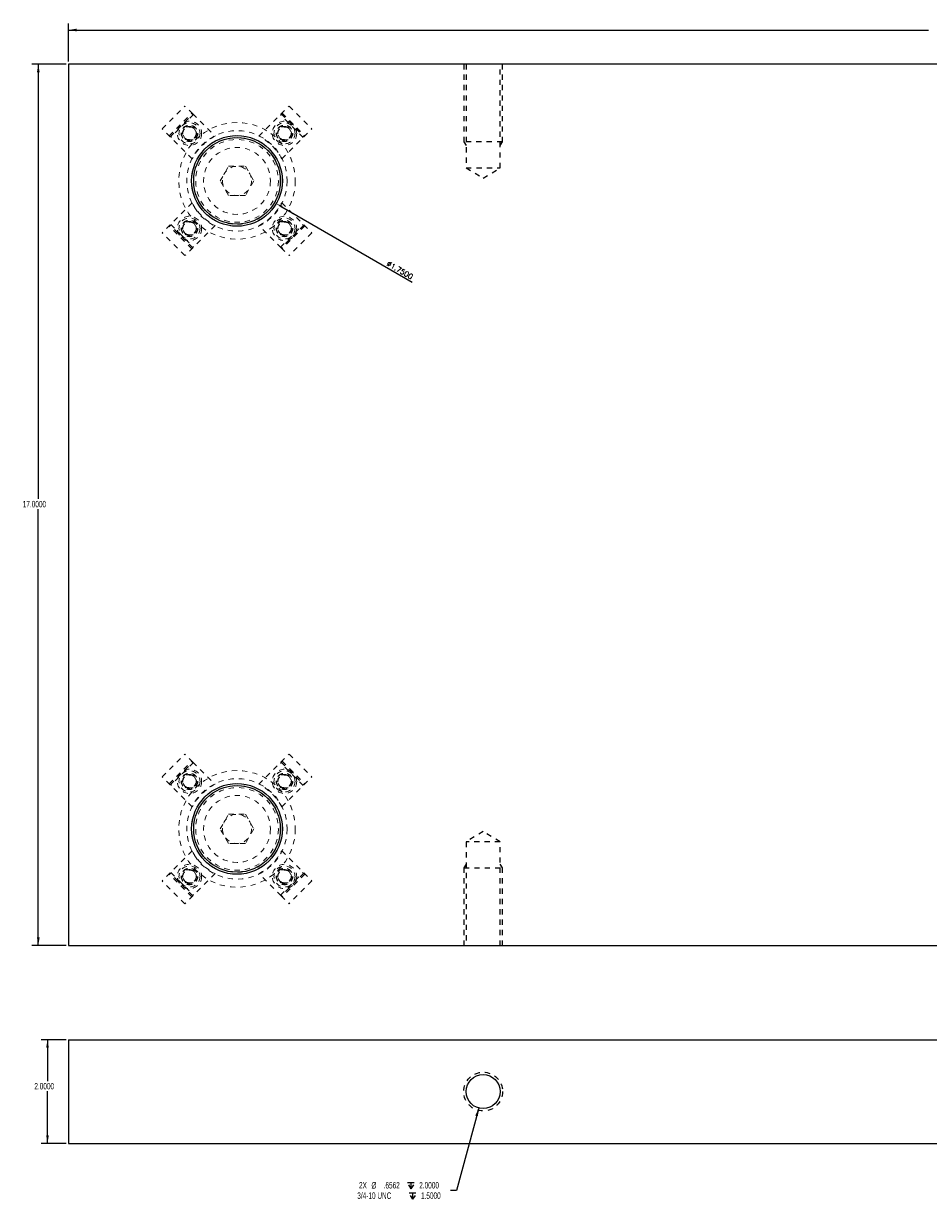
# Model space of a CAD drawing. Header units: inches. Extents: x 220 to 877, y 4 to 174.
# Tile 659 of 674: x 817 to 834, y 145 to 168. Entities that reach past the tile are written whole.
import ezdxf

# ---------------------------------------------------------------- set-up
doc = ezdxf.new("R2010")
doc.units = ezdxf.units.IN
doc.header["$LTSCALE"] = 0.5
doc.header["$MEASUREMENT"] = 0
doc.linetypes.add('HIDDEN', pattern=[0.225, 0.15, -0.075])
doc.layers.get('DEFPOINTS').update_dxf_attribs({"color": 8})
for name, color, linetype in [('SID-M-D', 42, 'Continuous'), ('SID-M-H', 4, 'HIDDEN'), ('SID-M-S', 105, 'Continuous')]:
    doc.layers.add(name, color=color, linetype=linetype)
doc.styles.add('DIEMAKER', font='romans.shx')
doc.styles.add('SLDTEXTSTYLE0', font='TXT', dxfattribs={"width": 0.595745})
doc.dimstyles.new('LINEAR', dxfattribs={"dimtxt": 0.1, "dimasz": 0.125, "dimexe": 0.1, "dimexo": 0.05, "dimgap": 0.03, "dimtad": 1, "dimdec": 4, "dimzin": 4, "dimdsep": 46, "dimtxsty": 'DIEMAKER', "dimcen": 0, "dimclrd": 34, "dimclre": 34, "dimclrt": 42, "dimazin": 0, "dimtfac": 1, "dimtdec": 4, "dimtofl": 0, "dimtmove": 0, "dimatfit": 3, "dimfxl": 0, "dimtolj": 1, "dimtzin": 0, "dimarcsym": 0})

# ---------------------------------------------------------------- blocks, each defined once
blk = doc.blocks.new('SW_SYMBOL_HOLE_DEPTH')
at = {"layer": 'SID-M-D', "color": 0}
for p, q in [((0, 34.4), (31.5, 34.4)), ((3.9, 21.9), (15.7, 3)), ((15.7, 34.4), (15.7, 3)), ((27.6, 21.9), (15.7, 3))]:
    blk.add_line(p, q, dxfattribs=at)
blk = doc.blocks.new('*D186')
at = {"layer": 'DEFPOINTS', "color": 0}
for p in [(819.912, 165.112), (821.427, 164.237)]:
    blk.add_point(p, dxfattribs=at)
at = {"layer": 'SID-M-D', "color": 34, "lineweight": -2}
blk.add_line((821.536, 164.175), (824.052, 162.722), dxfattribs=at)
at = {"layer": 'SID-M-D', "color": 34}
blk.add_solid([(821.546, 164.193), (821.525, 164.157), (821.427, 164.237)], dxfattribs=at)
at = {"layer": 'SID-M-D', "color": 42, "insert": (823.812, 162.953), "char_height": 0.1, "attachment_point": 5, "rotation": 330, "style": 'DIEMAKER'}
blk.add_mtext('\\A1;%%c1.7500', dxfattribs=at)

msp = doc.modelspace()

# ---------------------------------------------------------------- linework, layer by layer
at = {"layer": 'SID-M-D'}
for p, q in [((817.41965, 166.97488), (817.41965, 167.70978)), ((817.41965, 167.58478), (834.0113, 167.58478)), ((817.36965, 166.92488), (816.71008, 166.92488)), ((816.83508, 166.92488), (816.83508, 158.53932)), ((816.83508, 149.92488), (816.83508, 158.34088)), ((817.36965, 149.92488), (816.71008, 149.92488)), ((817.36965, 148.10791), (816.88766, 148.10791)), ((817.01266, 148.10791), (817.01266, 147.31198)), ((817.01266, 146.10791), (817.01266, 147.11354)), ((825.33474, 146.79099), (824.90859, 145.2006)), ((817.36965, 146.10791), (816.88766, 146.10791)), ((824.90859, 145.2006), (824.78984, 145.2006))]:
    msp.add_line(p, q, dxfattribs=at)
for points in [[(817.41965, 167.58478), (817.57565, 167.55878), (817.57565, 167.61078)], [(816.83508, 166.92488), (816.80908, 166.76888), (816.86108, 166.76888)], [(816.83508, 149.92488), (816.86108, 150.08088), (816.80908, 150.08088)], [(817.01266, 148.10791), (816.98666, 147.95191), (817.03866, 147.95191)], [(825.33474, 146.79099), (825.26925, 146.64703), (825.31947, 146.63357)], [(817.01266, 146.10791), (817.03866, 146.26391), (816.98666, 146.26391)]]:
    msp.add_solid(points, dxfattribs=at)
at = {"layer": 'SID-M-H'}
for p, q in [((825.04465, 166.92488), (825.04465, 165.42488)), ((825.09155, 166.92488), (825.09155, 164.92488)), ((825.74775, 164.92488), (825.74775, 166.92488)), ((825.79465, 165.42488), (825.79465, 166.92488)), ((825.04465, 165.42488), (825.09155, 165.35453)), ((825.74775, 165.35453), (825.79465, 165.42488)), ((825.79465, 165.42488), (825.78745, 165.42488)), ((825.09155, 164.92488), (825.74775, 164.92488)), ((825.09155, 164.92488), (825.41965, 164.72774)), ((825.41965, 164.72774), (825.74775, 164.92488)), ((825.41965, 152.12202), (825.09155, 151.92488)), ((825.74775, 151.92488), (825.41965, 152.12202)), ((825.74775, 151.92488), (825.09155, 151.92488)), ((825.09155, 151.92488), (825.09155, 149.92488)), ((825.74775, 149.92488), (825.74775, 151.92488)), ((825.09155, 151.49523), (825.04465, 151.42488)), ((825.04465, 151.42488), (825.04465, 149.92488)), ((825.04465, 151.42488), (825.05186, 151.42488)), ((825.79465, 151.42488), (825.74775, 151.49523)), ((825.79465, 149.92488), (825.79465, 151.42488))]:
    msp.add_line(p, q, dxfattribs=at)
for centre, radius in [((819.75262, 165.59191), 0.15625), ((821.58669, 165.59191), 0.15625), ((819.75262, 165.59191), 0.1285), ((821.58669, 165.59191), 0.1285), ((819.75262, 163.75785), 0.15625), ((821.58669, 163.75785), 0.15625), ((819.75262, 163.75785), 0.1285), ((821.58669, 163.75785), 0.1285), ((819.75262, 153.09191), 0.15625), ((821.58669, 153.09191), 0.15625), ((819.75262, 153.09191), 0.1285), ((821.58669, 153.09191), 0.1285), ((819.75262, 151.25785), 0.15625), ((819.75262, 151.25785), 0.1285), ((821.58669, 151.25785), 0.15625), ((821.58669, 151.25785), 0.1285), ((825.41965, 147.10791), 0.375)]:
    msp.add_circle(centre, radius, dxfattribs=at)
for points, knots in [([(825.78745, 165.42488), (825.76611, 165.42488), (825.73146, 165.42488), (825.68482, 165.42488), (825.62799, 165.42488), (825.56316, 165.42488), (825.49281, 165.42488), (825.41965, 165.42488), (825.3465, 165.42488), (825.27615, 165.42488), (825.21132, 165.42488), (825.15449, 165.42488), (825.10785, 165.42488), (825.0732, 165.42488), (825.05186, 165.42488), (825.04465, 165.42488), (825.04605, 165.42488), (825.04465, 165.42488)], [0, 0, 0, 0, 0.06666631, 0.13333301, 0.1999997, 0.26666639, 0.33333308, 0.39999977, 0.46666647, 0.53333316, 0.59999985, 0.66666654, 0.73333323, 0.79999992, 0.86666662, 0.93333331, 1, 1, 1, 1]), ([(825.05186, 151.42488), (825.0732, 151.42488), (825.10785, 151.42488), (825.15449, 151.42488), (825.21132, 151.42488), (825.27615, 151.42488), (825.3465, 151.42488), (825.41965, 151.42488), (825.49281, 151.42488), (825.56316, 151.42488), (825.62799, 151.42488), (825.68482, 151.42488), (825.73146, 151.42488), (825.76611, 151.42488), (825.78745, 151.42488), (825.79465, 151.42488), (825.79326, 151.42488), (825.79465, 151.42488)], [0, 0, 0, 0, 0.066666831, 0.133333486, 0.200000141, 0.266666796, 0.333333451, 0.400000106, 0.466666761, 0.533333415, 0.60000007, 0.666666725, 0.73333338, 0.800000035, 0.86666669, 0.933333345, 1, 1, 1, 1])]:
    msp.add_open_spline(points, degree=3, knots=knots, dxfattribs=at)
at = {"layer": 'SID-M-S'}
for p, q in [((817.41965, 166.92488), (817.41965, 149.92488)), ((850.91965, 166.92488), (817.41965, 166.92488)), ((817.41965, 149.92488), (850.91965, 149.92488)), ((817.41965, 148.10791), (817.41965, 146.10791)), ((817.41965, 148.10791), (850.91965, 148.10791)), ((817.41965, 146.10791), (850.91965, 146.10791))]:
    msp.add_line(p, q, dxfattribs=at)
at = {"layer": 'SID-M-S', "linetype": 'HIDDEN', "lineweight": 18}
for p, q in [((819.22724, 165.67889), (819.66565, 166.11729)), ((819.36088, 165.54524), (819.79929, 165.98365)), ((819.37927, 165.52686), (819.81768, 165.96526)), ((819.83005, 165.95289), (819.39164, 165.51448)), ((819.81768, 165.96526), (819.66565, 166.11729)), ((819.81768, 165.96526), (820.24527, 165.53767)), ((821.09404, 165.53767), (821.67366, 166.11729)), ((821.94767, 165.51448), (821.50926, 165.95289)), ((821.52163, 165.96526), (821.96004, 165.52686)), ((821.54002, 165.98365), (821.97842, 165.54524)), ((821.67366, 166.11729), (822.11207, 165.67889)), ((819.80686, 165.09926), (819.22724, 165.67889)), ((819.60828, 165.59191), (819.68045, 165.71691)), ((819.68045, 165.46691), (819.60828, 165.59191)), ((819.68045, 165.71691), (819.82479, 165.71691)), ((819.82479, 165.71691), (819.89696, 165.59191)), ((819.89696, 165.59191), (819.82479, 165.46691)), ((821.44235, 165.59191), (821.51452, 165.71691)), ((821.51452, 165.46691), (821.44235, 165.59191)), ((821.51452, 165.71691), (821.65886, 165.71691)), ((821.53245, 165.09926), (822.11207, 165.67889)), ((821.65886, 165.71691), (821.73102, 165.59191)), ((821.73102, 165.59191), (821.65886, 165.46691)), ((819.82479, 165.46691), (819.68045, 165.46691)), ((821.65886, 165.46691), (821.51452, 165.46691)), ((820.34489, 164.67488), (820.50727, 164.95613)), ((820.50727, 164.95613), (820.83203, 164.95613)), ((820.83203, 164.95613), (820.99441, 164.67488)), ((820.50727, 164.39363), (820.34489, 164.67488)), ((820.99441, 164.67488), (820.83203, 164.39363)), ((820.83203, 164.39363), (820.50727, 164.39363)), ((819.80686, 164.2505), (819.22724, 163.67087)), ((821.53245, 164.2505), (822.11207, 163.67087)), ((819.79929, 163.36611), (819.36088, 163.80452)), ((819.81768, 163.38449), (819.37927, 163.8229)), ((819.39164, 163.83528), (819.83005, 163.39687)), ((819.60828, 163.75785), (819.68045, 163.88285)), ((819.68045, 163.63285), (819.60828, 163.75785)), ((820.24527, 163.81209), (819.66565, 163.23247)), ((819.68045, 163.88285), (819.82479, 163.88285)), ((819.82479, 163.88285), (819.89696, 163.75785)), ((819.89696, 163.75785), (819.82479, 163.63285)), ((821.52163, 163.38449), (821.09404, 163.81209)), ((821.44235, 163.75785), (821.51452, 163.88285)), ((821.51452, 163.63285), (821.44235, 163.75785)), ((821.50926, 163.39687), (821.94767, 163.83528)), ((821.51452, 163.88285), (821.65886, 163.88285)), ((821.96004, 163.8229), (821.52163, 163.38449)), ((821.97842, 163.80452), (821.54002, 163.36611)), ((821.65886, 163.88285), (821.73102, 163.75785)), ((821.73102, 163.75785), (821.65886, 163.63285)), ((819.66565, 163.23247), (819.22724, 163.67087)), ((819.82479, 163.63285), (819.68045, 163.63285)), ((821.65886, 163.63285), (821.51452, 163.63285)), ((822.11207, 163.67087), (821.67366, 163.23247)), ((821.52163, 163.38449), (821.67366, 163.23247)), ((819.22724, 153.17889), (819.66565, 153.61729)), ((819.36088, 153.04524), (819.79929, 153.48365)), ((819.81768, 153.46526), (819.66565, 153.61729)), ((821.09404, 153.03767), (821.67366, 153.61729)), ((821.54002, 153.48365), (821.97842, 153.04524)), ((821.67366, 153.61729), (822.11207, 153.17889)), ((819.37927, 153.02686), (819.81768, 153.46526)), ((819.83005, 153.45289), (819.39164, 153.01448)), ((819.81768, 153.46526), (820.24527, 153.03767)), ((821.94767, 153.01448), (821.50926, 153.45289)), ((821.52163, 153.46526), (821.96004, 153.02686)), ((819.80686, 152.59926), (819.22724, 153.17889)), ((819.60828, 153.09191), (819.68045, 153.21691)), ((819.68045, 152.96691), (819.60828, 153.09191)), ((819.68045, 153.21691), (819.82479, 153.21691)), ((819.82479, 153.21691), (819.89696, 153.09191)), ((819.89696, 153.09191), (819.82479, 152.96691)), ((821.44235, 153.09191), (821.51452, 153.21691)), ((821.51452, 152.96691), (821.44235, 153.09191)), ((821.51452, 153.21691), (821.65886, 153.21691)), ((821.53245, 152.59926), (822.11207, 153.17889)), ((821.65886, 153.21691), (821.73102, 153.09191)), ((821.73102, 153.09191), (821.65886, 152.96691)), ((819.82479, 152.96691), (819.68045, 152.96691)), ((821.65886, 152.96691), (821.51452, 152.96691)), ((820.34489, 152.17488), (820.50727, 152.45613)), ((820.50727, 152.45613), (820.83203, 152.45613)), ((820.83203, 152.45613), (820.99441, 152.17488)), ((820.50727, 151.89363), (820.34489, 152.17488)), ((820.99441, 152.17488), (820.83203, 151.89363)), ((820.83203, 151.89363), (820.50727, 151.89363)), ((819.80686, 151.7505), (819.22724, 151.17087)), ((821.53245, 151.7505), (822.11207, 151.17087)), ((819.79929, 150.86611), (819.36088, 151.30452)), ((819.81768, 150.88449), (819.37927, 151.3229)), ((819.39164, 151.33528), (819.83005, 150.89687)), ((819.60828, 151.25785), (819.68045, 151.38285)), ((819.68045, 151.13285), (819.60828, 151.25785)), ((820.24527, 151.31209), (819.66565, 150.73247)), ((819.68045, 151.38285), (819.82479, 151.38285)), ((819.82479, 151.38285), (819.89696, 151.25785)), ((819.89696, 151.25785), (819.82479, 151.13285)), ((821.52163, 150.88449), (821.09404, 151.31209)), ((821.44235, 151.25785), (821.51452, 151.38285)), ((821.51452, 151.13285), (821.44235, 151.25785)), ((821.50926, 150.89687), (821.94767, 151.33528)), ((821.51452, 151.38285), (821.65886, 151.38285)), ((821.96004, 151.3229), (821.52163, 150.88449)), ((821.97842, 151.30452), (821.54002, 150.86611)), ((821.65886, 151.38285), (821.73102, 151.25785)), ((821.73102, 151.25785), (821.65886, 151.13285)), ((819.66565, 150.73247), (819.22724, 151.17087)), ((819.82479, 151.13285), (819.68045, 151.13285)), ((821.65886, 151.13285), (821.51452, 151.13285)), ((822.11207, 151.17087), (821.67366, 150.73247)), ((821.52163, 150.88449), (821.67366, 150.73247))]:
    msp.add_line(p, q, dxfattribs=at)
for centre, radius in [((819.75262, 165.59191), 0.23438), ((820.66965, 164.67488), 1.125), ((819.75262, 165.59191), 0.20312), ((819.75262, 165.59191), 0.1595), ((819.75262, 165.59191), 0.15625), ((819.75262, 165.59191), 0.13297), ((821.58669, 165.59191), 0.23438), ((821.58669, 165.59191), 0.20312), ((821.58669, 165.59191), 0.1595), ((821.58669, 165.59191), 0.15625), ((821.58669, 165.59191), 0.13297), ((819.75262, 165.59191), 0.1327), ((819.75262, 165.59191), 0.13218), ((819.75262, 165.59191), 0.1285), ((820.66965, 164.67488), 0.96875), ((820.66965, 164.67488), 0.8744), ((820.66965, 164.67488), 0.83665), ((821.58669, 165.59191), 0.1327), ((821.58669, 165.59191), 0.13218), ((821.58669, 165.59191), 0.1285), ((820.66965, 164.67488), 0.79788), ((820.66965, 164.67488), 0.64583), ((820.66965, 164.67488), 0.28125), ((819.75262, 163.75785), 0.23438), ((819.75262, 163.75785), 0.20312), ((819.75262, 163.75785), 0.1595), ((819.75262, 163.75785), 0.15625), ((821.58669, 163.75785), 0.23438), ((821.58669, 163.75785), 0.20312), ((821.58669, 163.75785), 0.1595), ((821.58669, 163.75785), 0.15625), ((819.75262, 163.75785), 0.13297), ((819.75262, 163.75785), 0.1327), ((819.75262, 163.75785), 0.13218), ((819.75262, 163.75785), 0.1285), ((821.58669, 163.75785), 0.13297), ((821.58669, 163.75785), 0.1327), ((821.58669, 163.75785), 0.13218), ((821.58669, 163.75785), 0.1285), ((819.75262, 153.09191), 0.23438), ((820.66965, 152.17488), 1.125), ((819.75262, 153.09191), 0.20312), ((819.75262, 153.09191), 0.1595), ((819.75262, 153.09191), 0.15625), ((821.58669, 153.09191), 0.23438), ((821.58669, 153.09191), 0.20312), ((821.58669, 153.09191), 0.1595), ((821.58669, 153.09191), 0.15625), ((819.75262, 153.09191), 0.13297), ((819.75262, 153.09191), 0.1327), ((819.75262, 153.09191), 0.13218), ((819.75262, 153.09191), 0.1285), ((820.66965, 152.17488), 0.96875), ((820.66965, 152.17488), 0.8744), ((820.66965, 152.17488), 0.83665), ((821.58669, 153.09191), 0.13297), ((821.58669, 153.09191), 0.1327), ((821.58669, 153.09191), 0.13218), ((821.58669, 153.09191), 0.1285), ((820.66965, 152.17488), 0.79788), ((820.66965, 152.17488), 0.64583), ((820.66965, 152.17488), 0.28125), ((819.75262, 151.25785), 0.23438), ((819.75262, 151.25785), 0.20312), ((821.58669, 151.25785), 0.23438), ((821.58669, 151.25785), 0.20312), ((819.75262, 151.25785), 0.1595), ((819.75262, 151.25785), 0.15625), ((819.75262, 151.25785), 0.13297), ((819.75262, 151.25785), 0.1327), ((819.75262, 151.25785), 0.13218), ((819.75262, 151.25785), 0.1285), ((821.58669, 151.25785), 0.1595), ((821.58669, 151.25785), 0.15625), ((821.58669, 151.25785), 0.13297), ((821.58669, 151.25785), 0.1327), ((821.58669, 151.25785), 0.13218), ((821.58669, 151.25785), 0.1285)]:
    msp.add_circle(centre, radius, dxfattribs=at)
at = {"layer": 'SID-M-S', "linetype": 'Continuous', "lineweight": 25}
for centre, radius in [((820.66965, 164.67488), 0.875), ((820.66965, 164.67488), 0.83563), ((820.66965, 152.17488), 0.875), ((820.66965, 152.17488), 0.83563)]:
    msp.add_circle(centre, radius, dxfattribs=at)
at = {"layer": 'SID-M-S'}
for centre, radius in [((820.66965, 164.67488), 0.875), ((820.66965, 152.17488), 0.875), ((825.41965, 147.10791), 0.3281)]:
    msp.add_circle(centre, radius, dxfattribs=at)
at = {"layer": 'SID-M-S', "linetype": 'HIDDEN', "lineweight": 18}
for centre, start, end in [((820.72136, 164.62318), 117.501613, 152.498387), ((820.61795, 164.62318), 27.501613, 62.498387), ((820.72136, 164.72658), 207.501613, 242.498387), ((820.61795, 164.72658), 297.501613, 332.498387), ((820.72136, 152.12318), 117.501613, 152.498387), ((820.61795, 152.12318), 27.501613, 62.498387), ((820.72136, 152.22658), 207.501613, 242.498387), ((820.61795, 152.22658), 297.501613, 332.498387)]:
    msp.add_arc(centre, 1.031, start, end, dxfattribs=at)

# ---------------------------------------------------------------- block references
at = {"layer": 'SID-M-D', "xscale": 0.00405556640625, "yscale": 0.00405556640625, "zscale": 0.00405556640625}
for p in [(823.9608, 145.21794), (823.99458, 145.01759)]:
    msp.add_blockref('SW_SYMBOL_HOLE_DEPTH', p, dxfattribs=at)

# ---------------------------------------------------------------- texts
at = {"layer": 'SID-M-D', "char_height": 0.125, "attachment_point": 1, "style": 'SLDTEXTSTYLE0'}
for s, insert in [('17.0000', (816.53491, 158.50202)), ('2.0000', (816.75867, 147.27468)), ('2X', (823.0242, 145.36365)), ('%%c', (823.2643, 145.36174)), ('.6562', (823.49969, 145.36365)), ('2.0000', (824.18627, 145.36365)), ('3/4-10 UNC', (822.99042, 145.1633)), ('1.5000', (824.22005, 145.1633))]:
    msp.add_mtext(s, dxfattribs=dict(at, insert=insert))

# ---------------------------------------------------------------- dimensions: what is measured, and where the dimension line sits
at = {"layer": 'SID-M-D'}
dim = msp.add_diameter_dim_2p(p1=(819.91188, 165.11238), p2=(821.42743, 164.23738), dimstyle='LINEAR', dxfattribs=at)
dim.commit()
dim.dimension.update_dxf_attribs({"geometry": '*D186', "text_midpoint": (823.77211, 162.88368), "dimtype": 163})

doc.saveas('drawing.dxf')
